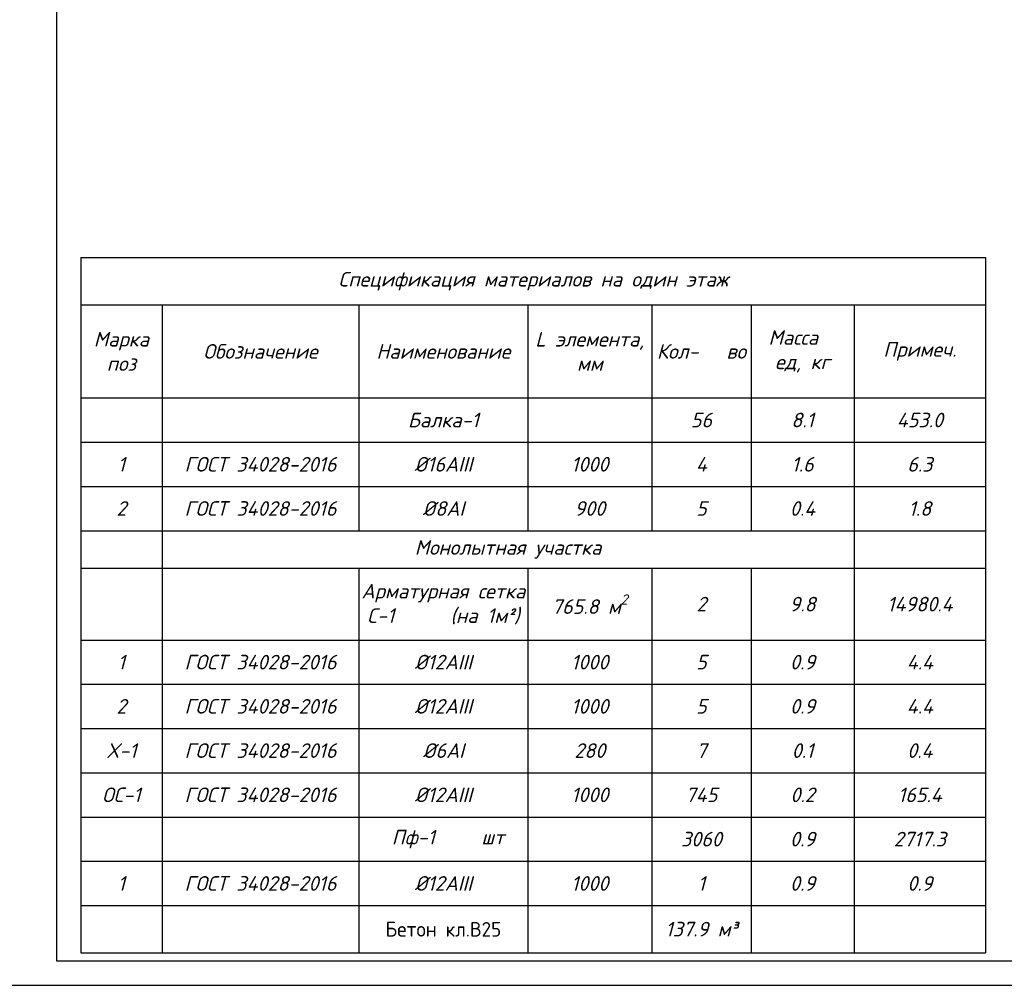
# Model space of a CAD drawing. Header units: millimetres. Extents: x -33345 to 4712671, y -3392 to 121473.
# Tile 671 of 1056: x 3482739 to 3502870, y 44501 to 64240. Entities that reach past the tile are written whole.
import ezdxf

# ---------------------------------------------------------------- set-up
doc = ezdxf.new("R2010")
doc.units = ezdxf.units.MM
doc.layers.add('0.25', color=7, linetype='Continuous', lineweight=25)
doc.styles.add('_text', font='isocpeui.ttf')
doc.styles.add('GOST-2.304_Type-B', font='GOST Common.ttf')
doc.styles.add('ISOCPEUR', font='isocpeui.ttf', dxfattribs={"height": 300})
doc.styles.add('WMF-Times New Roman2', font='times.ttf')

# ---------------------------------------------------------------- blocks, each defined once
blk = doc.blocks.new('*U282')
at = {"layer": '0.25', "color": 5, "linetype": 'Continuous', "lineweight": 25, "ltscale": 100}
blk.add_lwpolyline([(-72619, 0), (0, 0), (0, 42000), (-72619, 42000), (-72619, 0)], dxfattribs=at)
at = {"layer": '0.25', "color": 7, "linetype": 'Continuous', "lineweight": 30, "ltscale": 100}
blk.add_lwpolyline([(-70619, 500), (-500, 500), (-500, 41500), (-70619, 41500), (-70619, 500)], dxfattribs=at)
blk = doc.blocks.new('*T3656')
at = {"color": 0, "linetype": 'ByBlock', "lineweight": -2, "transparency": 16777216}
for p, q in [((0, 0), (18500, 0)), ((0, 0), (0, -14209)), ((18500, 0), (18500, -14209)), ((0, -967), (18500, -967)), ((1663, -967), (1663, -14209)), ((5688, -967), (5688, -5582)), ((9140, -967), (9140, -5582)), ((11676, -967), (11676, -5582)), ((13704, -967), (13704, -5582)), ((15811, -967), (15811, -14209)), ((0, -2868), (18500, -2868)), ((0, -3773), (18500, -3773)), ((0, -4677), (18500, -4677)), ((0, -5582), (18500, -5582)), ((0, -6349), (18500, -6349)), ((5688, -6349), (5688, -14209)), ((9140, -6349), (9140, -14209)), ((11676, -6349), (11676, -14209)), ((13704, -6349), (13704, -14209)), ((0, -7817), (18500, -7817)), ((0, -8721), (18500, -8721)), ((0, -9626), (18500, -9626)), ((0, -10530), (18500, -10530)), ((0, -11435), (18500, -11435)), ((0, -12340), (18500, -12340)), ((0, -13246), (18500, -13246)), ((0, -14209), (18500, -14209))]:
    blk.add_line(p, q, dxfattribs=at)
at = {"color": 0, "lineweight": 25, "transparency": 16777216, "attachment_point": 5}
for s, insert, char_height, width, style in [('Спецификация материалов {\\C256;на }один этаж', (9250, -483), 298.77, 18497.01, 'ISOCPEUR'), ('Марка поз', (831, -1917), 298.8, 1659.53, 'ISOCPEUR'), ('L элемента, мм', (10408, -1917), 298.77, 2532.77, 'ISOCPEUR'), ('Масса   ед, кг', (14758, -1917), 298.77, 2104.57, 'ISOCPEUR'), ('Обозначение', (3675, -1917), 298.77, 4022.49, 'ISOCPEUR'), ('Наименование', (7414, -1917), 298.77, 3449.23, 'ISOCPEUR'), ('Кол-   во', (12690, -1917), 298.8, 2024.96, 'ISOCPEUR'), ('Примеч.', (17156, -1917), 298.8, 2685.54, 'ISOCPEUR'), ('{\\C230;Балка-1 }', (7414, -3320), 298.77, 3450.49, 'ISOCPEUR'), ('{\\C230;56}', (12690, -3320), 298.8, 2026.22, 'ISOCPEUR'), ('{\\C230;8.1}', (14758, -3320), 298.77, 2105.83, 'ISOCPEUR'), ('{\\C230;453.0}', (17156, -3320), 298.77, 2686.8, 'ISOCPEUR'), ('{\\C5;1}', (831, -4225), 298.8, 1660.79, 'ISOCPEUR'), ('{\\C5;ГОСТ 34028-2016}', (3675, -4225), 298.77, 4023.75, 'ISOCPEUR'), ('{\\C5;%%C16АIII}', (7414, -4225), 298.77, 3450.49, 'ISOCPEUR'), ('{\\C5;1000}', (10408, -4225), 298.8, 2534.03, 'ISOCPEUR'), ('{\\C5;4}', (12690, -4225), 298.8, 2026.22, 'ISOCPEUR'), ('{\\C5;1.6}', (14758, -4225), 298.8, 2105.83, 'ISOCPEUR'), ('{\\C5;6.3}', (17156, -4225), 298.8, 2686.8, 'ISOCPEUR'), ('{\\C5;2}', (831, -5129), 298.8, 1660.79, 'ISOCPEUR'), ('{\\C5;ГОСТ 34028-2016}', (3675, -5129), 298.77, 4023.75, 'ISOCPEUR'), ('{\\C5;%%C8АI}', (7414, -5129), 298.77, 3450.49, 'ISOCPEUR'), ('{\\C5;900}', (10408, -5129), 298.8, 2534.03, 'ISOCPEUR'), ('{\\C5;5}', (12690, -5129), 298.8, 2026.22, 'ISOCPEUR'), ('{\\C5;0.4}', (14758, -5129), 298.8, 2105.83, 'ISOCPEUR'), ('{\\C5;1.8}', (17156, -5129), 298.8, 2686.8, 'ISOCPEUR'), ('{\\C230;Монолытная участка}', (8737, -5965), 298.77, 14147.23, 'ISOCPEUR'), ('{\\C230;Арматурная сетка С-1      (на 1м²)}', (7414, -7083), 300, 3450.49, 'ISOCPEUR'), ('\\A1;{\\C230;765.8 м\\H0.7x;\\S2^ ;}', (10408, -7083), 298.77, 2534.03, 'ISOCPEUR'), ('\\A1;{\\C230;2}', (12690, -7083), 298.77, 2026.22, 'ISOCPEUR'), ('{\\C230;9.8}', (14758, -7083), 298.77, 2105.83, 'ISOCPEUR'), ('{\\C5;14980.4}', (17156, -7083), 298.77, 2686.8, 'ISOCPEUR'), ('{\\C5;1}', (831, -8269), 298.8, 1660.79, 'ISOCPEUR'), ('{\\C5;ГОСТ 34028-2016}', (3675, -8269), 298.77, 4023.75, 'ISOCPEUR'), ('{\\C5;%%C12АIII}', (7414, -8269), 298.77, 3450.49, 'ISOCPEUR'), ('{\\C5;1000}', (10408, -8269), 298.8, 2534.03, 'ISOCPEUR'), ('{\\C5;5}', (12690, -8269), 298.8, 2026.22, 'ISOCPEUR'), ('{\\C5;0.9}', (14758, -8269), 298.8, 2105.83, 'ISOCPEUR'), ('{\\C5;4.4}', (17156, -8269), 298.8, 2686.8, 'ISOCPEUR'), ('{\\C5;2}', (831, -9173), 298.8, 1660.79, 'ISOCPEUR'), ('{\\C5;ГОСТ 34028-2016}', (3675, -9173), 298.77, 4023.75, 'ISOCPEUR'), ('{\\C5;%%C12АIII}', (7414, -9173), 298.77, 3450.49, 'ISOCPEUR'), ('{\\C5;1000}', (10408, -9173), 298.8, 2534.03, 'ISOCPEUR'), ('{\\C5;5}', (12690, -9173), 298.8, 2026.22, 'ISOCPEUR'), ('{\\C5;0.9}', (14758, -9173), 298.8, 2105.83, 'ISOCPEUR'), ('{\\C5;4.4}', (17156, -9173), 298.8, 2686.8, 'ISOCPEUR'), ('{\\C5;X-1}', (831, -10078), 298.8, 1660.79, 'ISOCPEUR'), ('{\\C5;ГОСТ 34028-2016}', (3675, -10078), 298.77, 4023.75, 'ISOCPEUR'), ('{\\C5;%%C6АI}', (7414, -10078), 298.77, 3450.49, 'ISOCPEUR'), ('{\\C5;280}', (10408, -10078), 298.8, 2534.03, 'ISOCPEUR'), ('{\\C5;7}', (12690, -10078), 298.8, 2026.22, 'ISOCPEUR'), ('{\\C5;0.1}', (14758, -10078), 298.8, 2105.83, 'ISOCPEUR'), ('{\\C5;0.4}', (17156, -10078), 298.8, 2686.8, 'ISOCPEUR'), ('{\\C5;ОС-1}', (831, -10982), 298.8, 1660.79, 'ISOCPEUR'), ('{\\C5;ГОСТ 34028-2016}', (3675, -10982), 298.77, 4023.75, 'ISOCPEUR'), ('{\\C5;%%C12АIII}', (7414, -10982), 298.77, 3450.49, 'ISOCPEUR'), ('{\\C5;1000}', (10408, -10982), 298.8, 2534.03, 'ISOCPEUR'), ('{\\C5;745}', (12690, -10982), 298.8, 2026.22, 'ISOCPEUR'), ('{\\C5;0.2}', (14758, -10982), 298.8, 2105.83, 'ISOCPEUR'), ('{\\C5;165.4}', (17156, -10982), 298.77, 2686.8, 'ISOCPEUR'), ('{\\C230; Пф-1     шт}', (7414, -11887), 298.77, 3449.25, '_text'), ('{\\C230;3060}', (12690, -11887), 298.77, 2024.98, '_text'), ('{\\C230;0.9}', (14758, -11887), 298.77, 2104.58, '_text'), ('{\\C230;2717.3}', (17156, -11887), 298.77, 2685.56, '_text'), ('{\\C5;1}', (831, -12793), 298.8, 1659.55, '_text'), ('{\\fISOCPEUR|b0|i1|c204|p34;\\C5;ГОСТ 34028-2016}', (3675, -12793), 298.77, 4022.51, 'WMF-Times New Roman2'), ('{\\C5;%%C12АIII}', (7414, -12793), 298.77, 3449.25, '_text'), ('{\\C5;1000}', (10408, -12793), 298.8, 2532.78, '_text'), ('{\\C5;1}', (12690, -12793), 298.8, 2024.98, '_text'), ('{\\C5;0.9}', (14758, -12793), 298.8, 2104.58, '_text'), ('{\\C5;0.9}', (17156, -12793), 298.8, 2685.56, '_text'), ('{\\H1.027x;\\C5;Бетон\\H0.9737x; кл.В25}', (7414, -13727), 298.77, 3450.49, 'GOST-2.304_Type-B'), ('{\\C5;137.9 м³}', (12690, -13727), 298.77, 2026.22, 'ISOCPEUR')]:
    blk.add_mtext(s, dxfattribs=dict(at, insert=insert, char_height=char_height, width=width, style=style))

msp = doc.modelspace()

# ---------------------------------------------------------------- block references
msp.add_blockref('*T3656', (3483986.913, 59376.775))
at = {"layer": '0.25', "ltscale": 100, "transparency": 33554687}
msp.add_blockref('*U282', (3554110.105, 44501.326, 1359241.5), dxfattribs=at)

doc.saveas('drawing.dxf')
